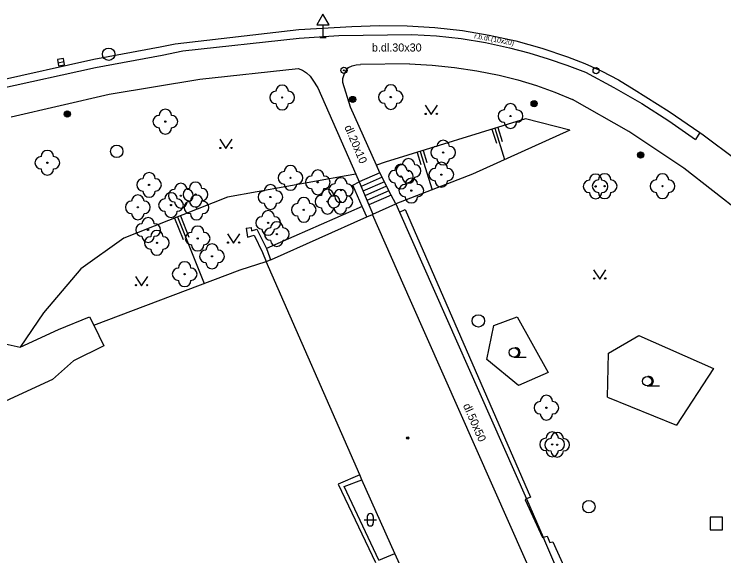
# Model space of a CAD drawing. Extents: x -600309 to -598967, y -1161267 to -1160292.
# Drawn here: x -599431.1 to -599373.8, y -1161146.3 to -1161102.6 of the extents above; entities that cross this region are included whole.
import ezdxf

# ---------------------------------------------------------------- set-up
doc = ezdxf.new("R2010")
doc.units = 0
for name, color, linetype in [('Level 10', 7, 'Continuous'), ('Level 11', 7, 'Continuous'), ('Level 14', 7, 'Continuous'), ('Level 15', 7, 'Continuous'), ('Level 21', 7, 'Continuous'), ('Level 22', 7, 'Continuous'), ('Level 25', 7, 'Continuous'), ('Level 26', 7, 'Continuous'), ('Level 27', 7, 'Continuous'), ('Level 28', 7, 'Continuous'), ('Level 34', 7, 'Continuous'), ('Level 36', 7, 'Continuous'), ('Level 39', 7, 'Continuous'), ('Level 40', 7, 'Continuous'), ('Level 5', 7, 'Continuous'), ('Level 54', 7, 'Continuous')]:
    doc.layers.add(name, color=color, linetype=linetype)

msp = doc.modelspace()

# ---------------------------------------------------------------- linework, layer by layer
at = {"layer": 'Level 10'}
for points in [[(-599418.07, -1161104.98), (-599408.1, -1161103.84)], [(-599408.1, -1161103.84), (-599403.83, -1161103.6)], [(-599403.83, -1161103.6), (-599401.59, -1161103.52), (-599399.35, -1161103.55)], [(-599399.35, -1161103.55), (-599397.11, -1161103.67)], [(-599397.11, -1161103.67), (-599394.88, -1161103.9)], [(-599394.88, -1161103.9), (-599392.73, -1161104.28)], [(-599392.73, -1161104.28), (-599390.6, -1161104.76)], [(-599419.28, -1161105.24), (-599418.07, -1161104.98)], [(-599390.6, -1161104.76), (-599388.5, -1161105.35)], [(-599424.65, -1161106.24), (-599419.28, -1161105.24)], [(-599388.5, -1161105.35), (-599386.43, -1161106.03)], [(-599432.59, -1161108), (-599424.65, -1161106.24)], [(-599386.43, -1161106.03), (-599385.02, -1161106.57), (-599383.65, -1161107.19), (-599382.31, -1161107.9), (-599381.03, -1161108.69)], [(-599381.03, -1161108.69), (-599378.22, -1161110.45), (-599375.73, -1161112.16), (-599375.48, -1161112.33), (-599372.82, -1161114.32), (-599370.24, -1161116.42)]]:
    msp.add_lwpolyline(points, dxfattribs=at)
at = {"layer": 'Level 11'}
for points in [[(-599417.45, -1161105.55), (-599408.06, -1161104.52)], [(-599408.06, -1161104.52), (-599404.86, -1161104.32)], [(-599404.86, -1161104.32), (-599398.99, -1161104.23)], [(-599398.99, -1161104.23), (-599396.99, -1161104.34), (-599395.01, -1161104.56), (-599393.04, -1161104.89), (-599391.09, -1161105.32)], [(-599419.12, -1161105.91), (-599417.45, -1161105.55)], [(-599391.09, -1161105.32), (-599389.53, -1161105.73), (-599387.99, -1161106.2), (-599386.47, -1161106.71), (-599384.97, -1161107.28)], [(-599424.5, -1161106.89), (-599419.12, -1161105.91)], [(-599404.08, -1161106.91), (-599403.78, -1161106.76), (-599403.46, -1161106.68), (-599403.13, -1161106.66)], [(-599399.17, -1161106.6), (-599403.13, -1161106.66)], [(-599399.17, -1161106.6), (-599397.35, -1161106.7), (-599395.54, -1161106.89), (-599393.73, -1161107.16), (-599391.94, -1161107.53)], [(-599432.36, -1161108.62), (-599424.5, -1161106.89)], [(-599416.08, -1161107.83), (-599408.16, -1161106.97)], [(-599408.16, -1161106.97), (-599407.8, -1161107.12), (-599407.47, -1161107.33)], [(-599407.47, -1161107.33), (-599407.19, -1161107.6)], [(-599404.55, -1161108.12), (-599404.54, -1161107.79), (-599404.45, -1161107.46), (-599404.3, -1161107.17), (-599404.08, -1161106.91)], [(-599384.97, -1161107.28), (-599382.67, -1161108.51), (-599380.42, -1161109.82), (-599378.23, -1161111.22), (-599376.09, -1161112.71)], [(-599423.41, -1161109.05), (-599416.08, -1161107.83)], [(-599407.19, -1161107.6), (-599406.96, -1161107.92)], [(-599406.96, -1161107.92), (-599406.57, -1161108.53)], [(-599391.94, -1161107.53), (-599390.42, -1161107.9), (-599388.93, -1161108.36), (-599387.45, -1161108.89), (-599386.01, -1161109.49)], [(-599406.57, -1161108.53), (-599403.51, -1161115.51), (-599403.23, -1161116.14)], [(-599403.93, -1161110.11), (-599404.55, -1161108.12)], [(-599431.32, -1161110.88), (-599423.41, -1161109.05)], [(-599381.47, -1161112.06), (-599386.01, -1161109.49)], [(-599401.56, -1161115.4), (-599401.84, -1161114.78), (-599403.93, -1161110.11)], [(-599377.04, -1161115.02), (-599381.47, -1161112.06)], [(-599375.73, -1161112.16), (-599376.09, -1161112.71)], [(-599401.56, -1161115.4), (-599403.23, -1161116.14)], [(-599400.28, -1161117.92), (-599400.64, -1161117.21), (-599401.56, -1161115.4)], [(-599372.34, -1161118.69), (-599377.04, -1161115.02)], [(-599401.38, -1161115.76), (-599403.07, -1161116.51)], [(-599403.74, -1161116.4), (-599403.23, -1161116.14)], [(-599402.98, -1161118.12), (-599403.74, -1161116.4)], [(-599403.23, -1161116.14), (-599402.45, -1161118), (-599402.13, -1161118.75)], [(-599401.19, -1161116.12), (-599402.92, -1161116.88)], [(-599401.01, -1161116.48), (-599402.76, -1161117.26)], [(-599400.83, -1161116.85), (-599402.6, -1161117.63)], [(-599400.64, -1161117.21), (-599402.45, -1161118)], [(-599402.98, -1161118.12), (-599410.71, -1161121.52)], [(-599402.61, -1161118.96), (-599402.98, -1161118.12)], [(-599399.98, -1161118.59), (-599399.53, -1161118.37), (-599389.41, -1161141.58), (-599389.73, -1161141.74)], [(-599412.35, -1161119.88), (-599411.95, -1161119.82)], [(-599412.35, -1161119.88), (-599412.24, -1161120.59), (-599411.7, -1161120.44), (-599411.04, -1161121.84), (-599410.7199, -1161122.56)], [(-599411.95, -1161119.82), (-599411.9099, -1161120.08), (-599411.48, -1161119.96), (-599410.71, -1161121.52)], [(-599410.71, -1161121.52), (-599410.46, -1161122.2), (-599410.37, -1161122.42)], [(-599389.73, -1161141.74), (-599389.84, -1161141.8)], [(-599389.84, -1161141.8), (-599388.44, -1161144.85)], [(-599388.44, -1161144.85), (-599388.38, -1161144.83)], [(-599388.38, -1161144.83), (-599388.06, -1161144.75), (-599387.83, -1161145.24), (-599387.59, -1161145.19), (-599386.71, -1161147.15), (-599386.88, -1161147.28), (-599386.21, -1161148.83)]]:
    msp.add_lwpolyline(points, dxfattribs=at)
at = {"layer": 'Level 14'}
for points in [[(-599386.24, -1161111.95), (-599389.81, -1161111.05), (-599401.1244, -1161114.5536), (-599401.84, -1161114.78)], [(-599386.24, -1161111.95), (-599394.08, -1161115.51), (-599400.28, -1161117.92)], [(-599403.51, -1161115.51), (-599404.2748, -1161115.6489), (-599413.84, -1161117.36), (-599422.2199, -1161120.69)], [(-599422.2199, -1161120.69), (-599425.69, -1161123.15), (-599428.69, -1161126.71), (-599430.59, -1161129.4699)], [(-599424.65, -1161127.71), (-599420.45, -1161126.13), (-599412.83, -1161123.25), (-599410.7199, -1161122.56)]]:
    msp.add_lwpolyline(points, dxfattribs=at)
at = {"layer": 'Level 15'}
for points in [[(-599392.51, -1161111.89), (-599392.1599, -1161113.02)], [(-599392.27, -1161111.81), (-599391.49, -1161114.33)], [(-599392.03, -1161111.74), (-599391.68, -1161112.87)], [(-599398.31, -1161113.69), (-599397.35, -1161116.79)], [(-599398.07, -1161113.61), (-599397.77, -1161114.58)], [(-599398.55, -1161113.76), (-599398.25, -1161114.73)], [(-599418.12, -1161119.06), (-599417.43, -1161120.78)], [(-599417.88, -1161118.9699), (-599415.74, -1161124.35)], [(-599417.65, -1161118.88), (-599416.9699, -1161120.59)]]:
    msp.add_lwpolyline(points, dxfattribs=at)
at = {"layer": 'Level 21'}
for points in [[(-599387.97, -1161131.52), (-599390.38, -1161132.58), (-599392.94, -1161130.48), (-599392.35, -1161127.74), (-599390.48, -1161127.04)], [(-599390.48, -1161127.04), (-599387.97, -1161131.52)], [(-599383.19, -1161133.52), (-599383.1, -1161129.97), (-599380.67, -1161128.54), (-599374.65, -1161131.21), (-599377.61, -1161135.77)], [(-599383.19, -1161133.52), (-599377.61, -1161135.77)]]:
    msp.add_lwpolyline(points, dxfattribs=at)
at = {"layer": 'Level 22'}
for centre in [(-599409.44, -1161109.32), (-599400.68, -1161109.29), (-599391.02, -1161110.82), (-599418.87, -1161111.27), (-599396.45, -1161113.77), (-599428.39, -1161114.59), (-599399.25, -1161115.25), (-599408.77, -1161115.81), (-599399.86, -1161115.71), (-599396.6, -1161115.55), (-599420.18, -1161116.38), (-599406.57, -1161116.17), (-599384.15, -1161116.5), (-599383.42, -1161116.48), (-599378.75, -1161116.48), (-599416.43, -1161117.1599), (-599404.7, -1161116.8), (-599399.02, -1161116.84), (-599417.62, -1161117.25), (-599410.39, -1161117.36), (-599405.78, -1161117.73), (-599404.75, -1161117.74), (-599421.09, -1161118.19), (-599418.4099, -1161118.01), (-599416.35, -1161118.2), (-599407.7, -1161118.39), (-599410.57, -1161119.45), (-599420.26, -1161120.02), (-599409.87, -1161120.35), (-599419.55, -1161121.06), (-599416.26, -1161120.71), (-599415.1, -1161122.15), (-599417.31, -1161123.59), (-599388.12, -1161134.37), (-599387.65, -1161137.33), (-599387.25, -1161137.36)]:
    msp.add_circle(centre, 0.05, dxfattribs=at)
for centre, start, end in [((-599409.44, -1161108.82), 0, 180), ((-599400.68, -1161108.79), 0, 180), ((-599409.94, -1161109.32), 90, 270), ((-599408.94, -1161109.32), 270, 90), ((-599401.18, -1161109.29), 90, 270), ((-599400.18, -1161109.29), 270, 90), ((-599409.44, -1161109.82), 180, 0), ((-599400.68, -1161109.79), 180, 0), ((-599391.02, -1161110.32), 0, 180), ((-599419.37, -1161111.27), 90, 270), ((-599418.87, -1161110.77), 0, 180), ((-599418.37, -1161111.27), 270, 90), ((-599391.52, -1161110.82), 90, 270), ((-599390.52, -1161110.82), 270, 90), ((-599391.02, -1161111.32), 180, 0), ((-599418.87, -1161111.77), 180, 0), ((-599396.45, -1161113.27), 0, 180), ((-599428.39, -1161114.09), 0, 180), ((-599396.95, -1161113.77), 90, 270), ((-599395.95, -1161113.77), 270, 90), ((-599428.89, -1161114.59), 90, 270), ((-599427.89, -1161114.59), 270, 90), ((-599399.25, -1161114.75), 0, 180), ((-599396.45, -1161114.27), 180, 0), ((-599408.77, -1161115.31), 0, 180), ((-599399.86, -1161115.21), 0, 180), ((-599399.75, -1161115.25), 90, 270), ((-599398.75, -1161115.25), 270, 90), ((-599396.6, -1161115.05), 0, 180), ((-599428.39, -1161115.09), 180, 0), ((-599420.18, -1161115.88), 0, 180), ((-599409.27, -1161115.81), 90, 270), ((-599408.27, -1161115.81), 270, 90), ((-599406.57, -1161115.67), 0, 180), ((-599400.36, -1161115.71), 90, 270), ((-599399.36, -1161115.71), 270, 90), ((-599397.1, -1161115.55), 90, 270), ((-599396.1, -1161115.55), 270, 90), ((-599420.68, -1161116.38), 90, 270), ((-599419.68, -1161116.38), 270, 90), ((-599407.07, -1161116.17), 90, 270), ((-599406.07, -1161116.17), 270, 90), ((-599404.7, -1161116.3), 0, 180), ((-599399.25, -1161115.75), 180, 0), ((-599399.02, -1161116.34), 0, 180), ((-599384.15, -1161116), 0, 180), ((-599383.92, -1161116.48), 90, 270), ((-599383.42, -1161115.98), 0, 180), ((-599382.92, -1161116.48), 270, 90), ((-599379.25, -1161116.48), 90, 270), ((-599378.75, -1161115.98), 0, 180), ((-599378.25, -1161116.48), 270, 90), ((-599417.62, -1161116.75), 0, 180), ((-599416.43, -1161116.6599), 0, 180), ((-599410.39, -1161116.86), 0, 180), ((-599408.77, -1161116.31), 180, 0), ((-599405.2, -1161116.8), 90, 270), ((-599404.2, -1161116.8), 270, 90), ((-599399.86, -1161116.21), 180, 0), ((-599399.52, -1161116.84), 90, 270), ((-599398.52, -1161116.84), 270, 90), ((-599396.6, -1161116.05), 180, 0), ((-599384.65, -1161116.5), 90, 270), ((-599383.65, -1161116.5), 270, 90), ((-599420.18, -1161116.88), 180, 0), ((-599418.4099, -1161117.51), 0, 180), ((-599418.12, -1161117.25), 90, 270), ((-599416.93, -1161117.1599), 90, 270), ((-599417.12, -1161117.25), 270, 90), ((-599415.93, -1161117.1599), 270, 90), ((-599410.89, -1161117.36), 90, 270), ((-599409.89, -1161117.36), 270, 90), ((-599406.57, -1161116.67), 180, 0), ((-599405.78, -1161117.23), 0, 180), ((-599404.75, -1161117.24), 0, 180), ((-599384.15, -1161117), 180, 0), ((-599383.42, -1161116.98), 180, 0), ((-599378.75, -1161116.98), 180, 0), ((-599421.59, -1161118.19), 90, 270), ((-599421.09, -1161117.69), 0, 180), ((-599420.59, -1161118.19), 270, 90), ((-599418.9099, -1161118.01), 90, 270), ((-599417.9099, -1161118.01), 270, 90), ((-599416.85, -1161118.2), 90, 270), ((-599416.43, -1161117.6599), 180, 0), ((-599416.35, -1161117.7), 0, 180), ((-599415.85, -1161118.2), 270, 90), ((-599407.7, -1161117.89), 0, 180), ((-599406.28, -1161117.73), 90, 270), ((-599405.25, -1161117.74), 90, 270), ((-599405.28, -1161117.73), 270, 90), ((-599404.7, -1161117.3), 180, 0), ((-599404.25, -1161117.74), 270, 90), ((-599399.02, -1161117.34), 180, 0), ((-599417.62, -1161117.75), 180, 0), ((-599410.39, -1161117.86), 180, 0), ((-599408.2, -1161118.39), 90, 270), ((-599407.2, -1161118.39), 270, 90), ((-599405.78, -1161118.23), 180, 0), ((-599404.75, -1161118.24), 180, 0), ((-599421.09, -1161118.69), 180, 0), ((-599418.4099, -1161118.51), 180, 0), ((-599416.35, -1161118.7), 180, 0), ((-599410.57, -1161118.95), 0, 180), ((-599420.26, -1161119.52), 0, 180), ((-599411.07, -1161119.45), 90, 270), ((-599409.87, -1161119.85), 0, 180), ((-599410.07, -1161119.45), 270, 90), ((-599407.7, -1161118.89), 180, 0), ((-599420.76, -1161120.02), 90, 270), ((-599419.76, -1161120.02), 270, 90), ((-599416.26, -1161120.21), 0, 180), ((-599410.57, -1161119.95), 180, 0), ((-599410.37, -1161120.35), 90, 270), ((-599409.37, -1161120.35), 270, 90), ((-599420.26, -1161120.52), 180, 0), ((-599420.05, -1161121.06), 90, 270), ((-599419.55, -1161120.56), 0, 180), ((-599419.05, -1161121.06), 270, 90), ((-599416.76, -1161120.71), 90, 270), ((-599415.76, -1161120.71), 270, 90), ((-599409.87, -1161120.85), 180, 0), ((-599419.55, -1161121.56), 180, 0), ((-599416.26, -1161121.21), 180, 0), ((-599415.6, -1161122.15), 90, 270), ((-599415.1, -1161121.65), 0, 180), ((-599414.6, -1161122.15), 270, 90), ((-599417.31, -1161123.09), 0, 180), ((-599415.1, -1161122.65), 180, 0), ((-599417.81, -1161123.59), 90, 270), ((-599416.81, -1161123.59), 270, 90), ((-599417.31, -1161124.09), 180, 0), ((-599388.12, -1161133.87), 0, 180), ((-599388.62, -1161134.37), 90, 270), ((-599387.62, -1161134.37), 270, 90), ((-599388.12, -1161134.87), 180, 0), ((-599387.65, -1161136.83), 0, 180), ((-599387.25, -1161136.86), 0, 180), ((-599388.15, -1161137.33), 90, 270), ((-599387.75, -1161137.36), 90, 270), ((-599387.15, -1161137.33), 270, 90), ((-599386.75, -1161137.36), 270, 90), ((-599387.65, -1161137.83), 180, 0), ((-599387.25, -1161137.86), 180, 0)]:
    msp.add_arc(centre, 0.5, start, end, dxfattribs=at)
at = {"layer": 'Level 25'}
for centre, radius in [((-599404.46, -1161107.13), 0.25), ((-599404.46, -1161107.13), 0.0303), ((-599403.75, -1161109.48), 0.25), ((-599403.75, -1161109.48), 0.2), ((-599403.75, -1161109.48), 0.15), ((-599403.75, -1161109.48), 0.1), ((-599403.75, -1161109.48), 0.05), ((-599389.11, -1161109.82), 0.25), ((-599389.11, -1161109.82), 0.2), ((-599389.11, -1161109.82), 0.15), ((-599389.11, -1161109.82), 0.1), ((-599389.11, -1161109.82), 0.05), ((-599426.78, -1161110.66), 0.25), ((-599426.78, -1161110.66), 0.2), ((-599426.78, -1161110.66), 0.15), ((-599426.78, -1161110.66), 0.1), ((-599426.78, -1161110.66), 0.05), ((-599380.52, -1161113.96), 0.25), ((-599380.52, -1161113.96), 0.2), ((-599380.52, -1161113.96), 0.15), ((-599380.52, -1161113.96), 0.1), ((-599380.52, -1161113.96), 0.05)]:
    msp.add_circle(centre, radius, dxfattribs=at)
at = {"layer": 'Level 26'}
msp.add_lwpolyline([(-599374.9, -1161144.2199), (-599373.9, -1161144.2199), (-599373.9, -1161143.2199), (-599374.9, -1161143.2199)], close=True, dxfattribs=at)
at = {"layer": 'Level 27'}
msp.add_line((-599427.5364, -1161106.5123), (-599427.0436, -1161106.4277), dxfattribs=at)
msp.add_lwpolyline([(-599427.4941, -1161106.7587), (-599427.0013, -1161106.6741), (-599427.0859, -1161106.1813), (-599427.5787, -1161106.2659)], close=True, dxfattribs=at)
for centre in [(-599423.44, -1161105.83), (-599422.79, -1161113.67), (-599393.61, -1161127.36), (-599384.69, -1161142.36)]:
    msp.add_circle(centre, 0.5, dxfattribs=at)
at = {"layer": 'Level 28'}
msp.add_circle((-599384.11, -1161107.15), 0.25, dxfattribs=at)
at = {"layer": 'Level 34'}
for p, q in [((-599406.15, -1161103.462), (-599406.15, -1161104.48)), ((-599406.4, -1161104.48), (-599405.9, -1161104.48))]:
    msp.add_line(p, q, dxfattribs=at)
msp.add_lwpolyline([(-599406.65, -1161103.462), (-599405.65, -1161103.462), (-599406.15, -1161102.596)], close=True, dxfattribs=at)
at = {"layer": 'Level 36'}
for p, q in [((-599390.74, -1161130.285), (-599389.74, -1161130.285)), ((-599379.99, -1161132.605), (-599378.99, -1161132.605)), ((-599402.836, -1161143.416), (-599401.836, -1161143.416)), ((-599402.586, -1161143.166), (-599402.586, -1161143.666)), ((-599402.086, -1161143.166), (-599402.086, -1161143.666))]:
    msp.add_line(p, q, dxfattribs=at)
for points in [[(-599397.91, -1161109.95), (-599397.41, -1161110.7), (-599396.91, -1161109.95)], [(-599414.48, -1161112.7), (-599413.98, -1161113.45), (-599413.48, -1161112.7)], [(-599413.86, -1161120.34), (-599413.36, -1161121.09), (-599412.86, -1161120.34)], [(-599384.32, -1161123.23), (-599383.82, -1161123.98), (-599383.32, -1161123.23)], [(-599421.28, -1161123.78), (-599420.78, -1161124.53), (-599420.28, -1161123.78)]]:
    msp.add_lwpolyline(points, dxfattribs=at)
for centre, radius in [((-599397.8602, -1161110.6498), 0.05), ((-599396.9608, -1161110.6498), 0.05), ((-599414.4302, -1161113.3998), 0.05), ((-599413.5308, -1161113.3998), 0.05), ((-599413.8102, -1161121.0398), 0.05), ((-599412.9108, -1161121.0398), 0.05), ((-599384.2702, -1161123.9298), 0.05), ((-599383.3708, -1161123.9298), 0.05), ((-599421.2302, -1161124.4798), 0.05), ((-599420.3308, -1161124.4798), 0.05), ((-599390.74, -1161129.9096), 0.375), ((-599379.99, -1161132.2296), 0.375)]:
    msp.add_circle(centre, radius, dxfattribs=at)
for centre, radius, start, end in [((-599390.615, -1161129.9096), 0.375, 260.40593, 99.59407), ((-599379.865, -1161132.2296), 0.375, 260.40593, 99.59407), ((-599402.3357, -1161143.1663), 0.25, 0, 180), ((-599402.3357, -1161143.6663), 0.25, 180, 0)]:
    msp.add_arc(centre, radius, start, end, dxfattribs=at)
at = {"layer": 'Level 39'}
for radius in [0.09, 0.0398]:
    msp.add_circle((-599399.31, -1161136.82), radius, dxfattribs=at)
at = {"layer": 'Level 5'}
for points in [[(-599402.1599, -1161118.76), (-599402.13, -1161118.75), (-599400.28, -1161117.92)], [(-599400.28, -1161117.92), (-599399.98, -1161118.59), (-599389.73, -1161141.73)], [(-599402.61, -1161118.96), (-599402.1599, -1161118.76)], [(-599387.17, -1161152.6), (-599399.08, -1161125.72), (-599402.1599, -1161118.76)], [(-599410.31, -1161122.39), (-599402.61, -1161118.96)], [(-599410.7199, -1161122.56), (-599410.37, -1161122.42)], [(-599403.17, -1161139.8), (-599410.7199, -1161122.56)], [(-599410.37, -1161122.42), (-599410.31, -1161122.39)], [(-599403, -1161140.18), (-599403.17, -1161139.8)], [(-599400.34, -1161146.14), (-599403, -1161140.18)], [(-599389.73, -1161141.73), (-599389.73, -1161141.74)], [(-599389.73, -1161141.74), (-599388.38, -1161144.83)], [(-599388.38, -1161144.83), (-599388.27, -1161145.09)], [(-599388.27, -1161145.09), (-599386.61, -1161148.99), (-599385.74, -1161151.05), (-599385.37, -1161151.91)], [(-599397.51, -1161152.43), (-599400.34, -1161146.14)]]:
    msp.add_lwpolyline(points, dxfattribs=at)
at = {"layer": 'Level 54'}
for points in [[(-599427.5, -1161128.05), (-599424.98, -1161127.03)], [(-599424.98, -1161127.03), (-599424.65, -1161127.71)], [(-599424.65, -1161127.71), (-599423.84, -1161129.36)], [(-599430.59, -1161129.4699), (-599427.5, -1161128.05)], [(-599433.04, -1161128.94), (-599430.59, -1161129.4699)], [(-599423.84, -1161129.36), (-599426.27, -1161130.58)], [(-599426.27, -1161130.58), (-599427.98, -1161132.09)], [(-599427.98, -1161132.09), (-599447.88, -1161141.26)], [(-599403.17, -1161139.8), (-599404.93, -1161140.53)], [(-599404.93, -1161140.53), (-599401.9, -1161146.88)], [(-599404.45, -1161140.73), (-599403, -1161140.18)], [(-599401.64, -1161146.69), (-599404.45, -1161140.73)], [(-599401.64, -1161146.69), (-599400.34, -1161146.14)]]:
    msp.add_lwpolyline(points, dxfattribs=at)

# ---------------------------------------------------------------- texts
at = {"layer": 'Level 40'}
for s, height, rotation, p in [('r.b.dl.(10x20)', 0.4, 349.32417, (-599393.97, -1161104.53)), ('dl.20x10', 0.65, 293.13656, (-599404.44, -1161111.71)), ('dl.50x50', 0.65, 293.86444, (-599394.87, -1161134.19))]:
    msp.add_text(s, height=height, rotation=rotation, dxfattribs=at).set_placement(p)
msp.add_text('b.dl.30x30', height=0.65, dxfattribs=at).set_placement((-599402.2, -1161105.61))

doc.saveas('drawing.dxf')
